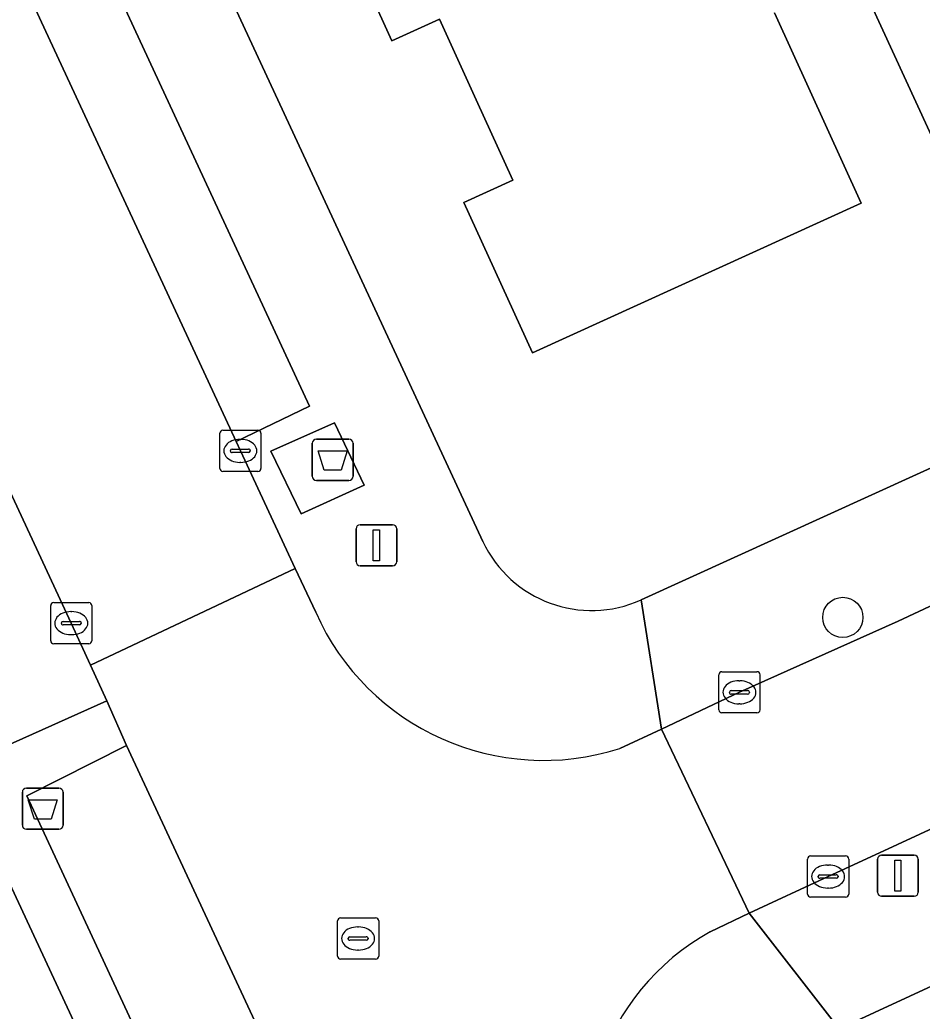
# Model space of a CAD drawing. Extents: x 160030 to 160839, y 385325 to 386450.
# Drawn here: x 160527.37 to 160549.3, y 385972.97 to 385997.07 of the extents above; entities that cross this region are included whole.
import ezdxf

# ---------------------------------------------------------------- set-up
doc = ezdxf.new("R2010")
doc.units = 0
for name, color, linetype in [('IMGEO_Afval_apart_plaats', 7, 'Continuous'), ('IMGEO_Afvalbak', 7, 'Continuous'), ('IMGEO_Boom', 7, 'Continuous'), ('IMGEO_Erf', 7, 'Continuous'), ('IMGEO_Groenvoorziening', 7, 'Continuous'), ('IMGEO_Kolk', 7, 'Continuous'), ('IMGEO_Lichtmast', 7, 'Continuous'), ('IMGEO_Pand', 7, 'Continuous'), ('IMGEO_Parkeervlak_open', 7, 'Continuous'), ('IMGEO_Rijbaan_lokaal_open', 7, 'Continuous'), ('IMGEO_Rioolput', 7, 'Continuous'), ('IMGEO_Voetpad_gesloten', 7, 'Continuous'), ('IMGEO_Voetpad_halfverhard', 7, 'Continuous'), ('IMGEO_Voetpad_open', 7, 'Continuous')]:
    doc.layers.add(name, color=color, linetype=linetype)

msp = doc.modelspace()

# ---------------------------------------------------------------- linework, layer by layer
at = {"layer": 'IMGEO_Afval_apart_plaats'}
for p, q in [((160534.48, 385985.977), (160534.48, 385986.777)), ((160534.48, 385986.777), (160534.48, 385985.977)), ((160534.58, 385986.877), (160535.37, 385986.877)), ((160535.37, 385986.877), (160534.58, 385986.877)), ((160535.47, 385986.777), (160535.47, 385985.977)), ((160535.47, 385985.977), (160535.47, 385986.777)), ((160535.37, 385985.877), (160534.58, 385985.877)), ((160534.58, 385985.877), (160535.37, 385985.877))]:
    msp.add_line(p, q, dxfattribs=at)
msp.add_lwpolyline([(160534.623, 385986.591), (160535.327, 385986.591), (160535.178, 385986.121), (160534.772, 385986.121), (160534.623, 385986.591)], dxfattribs=at)
for centre, start, end in [((160534.58, 385986.777), 90, 180), ((160534.58, 385986.777), 90, 180), ((160535.37, 385986.777), 0, 90), ((160535.37, 385986.777), 360, 90), ((160534.58, 385985.977), 180, 270), ((160534.58, 385985.977), 180, 270), ((160535.37, 385985.977), 270, 0), ((160535.37, 385985.977), 270, 0)]:
    msp.add_arc(centre, 0.1, start, end, dxfattribs=at)
at = {"layer": 'IMGEO_Afvalbak'}
for p, q in [((160527.435, 385977.496), (160527.435, 385978.296)), ((160527.435, 385978.296), (160527.435, 385977.496)), ((160527.535, 385978.396), (160528.325, 385978.396)), ((160528.325, 385978.396), (160527.535, 385978.396)), ((160528.425, 385978.296), (160528.425, 385977.496)), ((160528.425, 385977.496), (160528.425, 385978.296)), ((160528.325, 385977.396), (160527.535, 385977.396)), ((160527.535, 385977.396), (160528.325, 385977.396))]:
    msp.add_line(p, q, dxfattribs=at)
msp.add_lwpolyline([(160527.578, 385978.11), (160528.282, 385978.11), (160528.133, 385977.64), (160527.727, 385977.64), (160527.578, 385978.11)], dxfattribs=at)
for centre, start, end in [((160527.535, 385978.296), 90, 180), ((160527.535, 385978.296), 90, 180), ((160528.325, 385978.296), 0, 90), ((160528.325, 385978.296), 360, 90), ((160527.535, 385977.496), 180, 270), ((160527.535, 385977.496), 180, 270), ((160528.325, 385977.496), 270, 0), ((160528.325, 385977.496), 270, 0)]:
    msp.add_arc(centre, 0.1, start, end, dxfattribs=at)
at = {"layer": 'IMGEO_Boom'}
msp.add_circle((160547.37, 385982.545), 0.489, dxfattribs=at)
at = {"layer": 'IMGEO_Erf'}
for points in [[(160520.459, 386023.524), (160531.38, 386000), (160538.625, 385984.394)], [(160545.709, 385997.237), (160547.816, 385992.615), (160539.832, 385988.976), (160538.166, 385992.632), (160539.353, 385993.173), (160538.462, 385995.13), (160537.57, 385997.087), (160536.416, 385996.561), (160534.849, 386000)], [(160542.473, 385982.975), (160552.598, 385987.585), (160547.726, 385998.161)], [(160573.16, 385943.208), (160572.921, 385943.098), (160571.064, 385942.246), (160573.147, 385937.703), (160565.264, 385934.088), (160563.601, 385937.714), (160564.751, 385938.242), (160562.949, 385942.171), (160561.722, 385941.608), (160558.431, 385948.782), (160559.572, 385949.305), (160557.791, 385953.188), (160556.599, 385952.641), (160553.275, 385959.891), (160554.378, 385960.396), (160552.568, 385964.342), (160551.411, 385963.811), (160549.712, 385967.518), (160557.611, 385971.14), (160559.721, 385966.539), (160561.65, 385967.424), (160561.896, 385967.537), (160557.37, 385977.209), (160547.28, 385972.546)]]:
    msp.add_lwpolyline(points, dxfattribs=at)
msp.add_arc((160541.265, 385985.627), 2.914, 205.033, 294.4828, dxfattribs=at)
at = {"layer": 'IMGEO_Groenvoorziening'}
for points in [[(160524.597, 385991.058), (160522.096, 385989.817), (160526.976, 385979.395), (160529.491, 385980.516), (160529.092, 385981.386), (160528.625, 385982.406)], [(160534.011, 385961.278), (160525.829, 385978.853), (160520.982, 385989.303), (160518.129, 385987.404), (160517.975, 385987.302), (160549.116, 385920.283), (160552.385, 385921.729)], [(160529.965, 385979.431), (160527.548, 385978.211), (160533.576, 385965.213), (160536.135, 385966.169)]]:
    msp.add_lwpolyline(points, close=True, dxfattribs=at)
at = {"layer": 'IMGEO_Kolk'}
for p, q in [((160532.231, 385986.168), (160532.231, 385987.02)), ((160532.306, 385987.094), (160533.158, 385987.094)), ((160533.232, 385987.02), (160533.232, 385986.168)), ((160532.719, 385986.874), (160532.744, 385986.874)), ((160532.49, 385986.588), (160532.49, 385986.6)), ((160532.928, 385986.551), (160532.53, 385986.551)), ((160532.533, 385986.637), (160532.931, 385986.637)), ((160532.974, 385986.6), (160532.974, 385986.588)), ((160532.742, 385986.314), (160532.717, 385986.314)), ((160533.158, 385986.094), (160532.306, 385986.094)), ((160528.199, 385982.906), (160529.051, 385982.906)), ((160528.124, 385981.98), (160528.124, 385982.832)), ((160528.612, 385982.686), (160528.637, 385982.686)), ((160529.125, 385982.832), (160529.125, 385981.98)), ((160528.383, 385982.4), (160528.383, 385982.412)), ((160528.426, 385982.449), (160528.824, 385982.449)), ((160528.867, 385982.412), (160528.867, 385982.4)), ((160528.821, 385982.363), (160528.423, 385982.363)), ((160529.051, 385981.906), (160528.199, 385981.906)), ((160528.635, 385982.126), (160528.61, 385982.126)), ((160544.432, 385981.225), (160545.284, 385981.225)), ((160544.357, 385980.299), (160544.357, 385981.151)), ((160544.845, 385981.005), (160544.87, 385981.005)), ((160545.358, 385981.151), (160545.358, 385980.299)), ((160544.616, 385980.719), (160544.616, 385980.731)), ((160544.659, 385980.768), (160545.057, 385980.768)), ((160545.1, 385980.731), (160545.1, 385980.719)), ((160545.054, 385980.682), (160544.656, 385980.682)), ((160545.284, 385980.225), (160544.432, 385980.225)), ((160544.868, 385980.445), (160544.843, 385980.445)), ((160546.512, 385975.821), (160546.512, 385976.673)), ((160546.587, 385976.747), (160547.439, 385976.747)), ((160547.513, 385976.673), (160547.513, 385975.821)), ((160547, 385976.527), (160547.025, 385976.527)), ((160546.771, 385976.241), (160546.771, 385976.253)), ((160547.209, 385976.204), (160546.811, 385976.204)), ((160546.814, 385976.29), (160547.212, 385976.29)), ((160547.255, 385976.253), (160547.255, 385976.241)), ((160547.023, 385975.967), (160546.998, 385975.967)), ((160547.439, 385975.747), (160546.587, 385975.747))]:
    msp.add_line(p, q, dxfattribs=at)
for points in [[(160532.231, 385986.168), (160532.231, 385987.02)], [(160532.306, 385987.094), (160533.158, 385987.094)], [(160533.232, 385987.02), (160533.232, 385986.168)], [(160533.158, 385986.094), (160532.306, 385986.094)], [(160528.199, 385982.906), (160529.051, 385982.906)], [(160528.124, 385981.98), (160528.124, 385982.832)], [(160529.125, 385982.832), (160529.125, 385981.98)], [(160529.051, 385981.906), (160528.199, 385981.906)], [(160544.432, 385981.225), (160545.284, 385981.225)], [(160544.357, 385980.299), (160544.357, 385981.151)], [(160545.358, 385981.151), (160545.358, 385980.299)], [(160545.284, 385980.225), (160544.432, 385980.225)], [(160546.512, 385975.821), (160546.512, 385976.673)], [(160546.587, 385976.747), (160547.439, 385976.747)], [(160547.513, 385976.673), (160547.513, 385975.821)], [(160547.439, 385975.747), (160546.587, 385975.747)]]:
    msp.add_lwpolyline(points, dxfattribs=at)
for centre, radius, start, end in [((160532.308, 385987.018), 0.0765, 91.552, 178.448), ((160532.308, 385987.018), 0.0765, 91.552, 178.448), ((160533.156, 385987.018), 0.0765, 1.552, 88.448), ((160533.156, 385987.018), 0.0765, 1.552, 88.448), ((160532.53, 385986.597), 0.0403, 85.8775, 175.7526), ((160532.527, 385986.587), 0.0366, 178.938, 274.7102), ((160532.931, 385986.594), 0.043, 264.8664, 352.4533), ((160532.935, 385986.599), 0.0386, 1.7309, 96.639), ((160532.308, 385986.17), 0.0765, 181.552, 268.448), ((160532.308, 385986.17), 0.0765, 181.552, 268.448), ((160533.156, 385986.17), 0.0765, 271.552, 358.448), ((160533.156, 385986.17), 0.0765, 271.552, 358.448), ((160528.201, 385982.83), 0.0765, 91.552, 178.448), ((160528.201, 385982.83), 0.0765, 91.552, 178.448), ((160529.049, 385982.83), 0.0765, 1.552, 88.448), ((160529.049, 385982.83), 0.0765, 1.552, 88.448), ((160528.423, 385982.409), 0.0403, 85.8775, 175.7526), ((160528.42, 385982.399), 0.0366, 178.938, 274.7102), ((160528.824, 385982.406), 0.043, 264.8664, 352.4533), ((160528.828, 385982.411), 0.0386, 1.7309, 96.639), ((160528.201, 385981.982), 0.0765, 181.552, 268.448), ((160528.201, 385981.982), 0.0765, 181.552, 268.448), ((160529.049, 385981.982), 0.0765, 271.552, 358.448), ((160529.049, 385981.982), 0.0765, 271.552, 358.448), ((160544.434, 385981.149), 0.0765, 91.552, 178.448), ((160544.434, 385981.149), 0.0765, 91.552, 178.448), ((160545.282, 385981.149), 0.0765, 1.552, 88.448), ((160545.282, 385981.149), 0.0765, 1.552, 88.448), ((160544.656, 385980.728), 0.0403, 85.8775, 175.7526), ((160544.653, 385980.718), 0.0366, 178.938, 274.7102), ((160545.057, 385980.725), 0.043, 264.8664, 352.4533), ((160545.061, 385980.73), 0.0386, 1.7309, 96.639), ((160544.434, 385980.301), 0.0765, 181.552, 268.448), ((160544.434, 385980.301), 0.0765, 181.552, 268.448), ((160545.282, 385980.301), 0.0765, 271.552, 358.448), ((160545.282, 385980.301), 0.0765, 271.552, 358.448), ((160546.589, 385976.671), 0.0765, 91.552, 178.448), ((160546.589, 385976.671), 0.0765, 91.552, 178.448), ((160547.437, 385976.671), 0.0765, 1.552, 88.448), ((160547.437, 385976.671), 0.0765, 1.552, 88.448), ((160546.811, 385976.25), 0.0403, 85.8775, 175.7526), ((160546.808, 385976.24), 0.0366, 178.938, 274.7102), ((160547.212, 385976.247), 0.043, 264.8664, 352.4533), ((160547.216, 385976.252), 0.0386, 1.7309, 96.639), ((160546.589, 385975.823), 0.0765, 181.552, 268.448), ((160546.589, 385975.823), 0.0765, 181.552, 268.448), ((160547.437, 385975.823), 0.0765, 271.552, 358.448), ((160547.437, 385975.823), 0.0765, 271.552, 358.448)]:
    msp.add_arc(centre, radius, start, end, dxfattribs=at)
for centre, major_axis, ratio, start_param, end_param in [((160532.718, 385986.594), (-0.387, 0.002), 0.722429, 4.712389, 7.853982), ((160532.743, 385986.594), (-0.39, 0.002), 0.717154, 1.570796, 4.712389), ((160528.611, 385982.406), (-0.387, 0.002), 0.722429, 4.712389, 7.853982), ((160528.636, 385982.406), (-0.39, 0.002), 0.717154, 1.570796, 4.712389), ((160544.844, 385980.725), (-0.387, 0.002), 0.722429, 4.712389, 7.853982), ((160544.869, 385980.725), (-0.39, 0.002), 0.717154, 1.570796, 4.712389), ((160546.999, 385976.247), (-0.387, 0.002), 0.722429, 4.712389, 7.853982), ((160547.024, 385976.247), (-0.39, 0.002), 0.717154, 1.570796, 4.712389)]:
    msp.add_ellipse(centre, major_axis=major_axis, ratio=ratio, start_param=start_param, end_param=end_param, dxfattribs=at)
at = {"layer": 'IMGEO_Lichtmast'}
for p, q in [((160535.643, 385984.799), (160536.433, 385984.799)), ((160536.433, 385984.799), (160535.643, 385984.799)), ((160535.543, 385983.899), (160535.543, 385984.699)), ((160535.543, 385984.699), (160535.543, 385983.899)), ((160536.533, 385984.699), (160536.533, 385983.899)), ((160536.533, 385983.899), (160536.533, 385984.699)), ((160536.433, 385983.799), (160535.643, 385983.799)), ((160535.643, 385983.799), (160536.433, 385983.799)), ((160548.214, 385975.867), (160548.214, 385976.667)), ((160548.214, 385976.667), (160548.214, 385975.867)), ((160548.314, 385976.767), (160549.104, 385976.767)), ((160549.104, 385976.767), (160548.314, 385976.767)), ((160549.204, 385976.667), (160549.204, 385975.867)), ((160549.204, 385975.867), (160549.204, 385976.667)), ((160549.104, 385975.767), (160548.314, 385975.767)), ((160548.314, 385975.767), (160549.104, 385975.767))]:
    msp.add_line(p, q, dxfattribs=at)
for points in [[(160535.963, 385984.674), (160536.113, 385984.674), (160536.113, 385983.924), (160535.963, 385983.924), (160535.963, 385984.674)], [(160548.634, 385976.642), (160548.784, 385976.642), (160548.784, 385975.892), (160548.634, 385975.892), (160548.634, 385976.642)]]:
    msp.add_lwpolyline(points, dxfattribs=at)
for centre, start, end in [((160535.643, 385984.699), 90, 180), ((160535.643, 385984.699), 90, 180), ((160536.433, 385984.699), 0, 90), ((160536.433, 385984.699), 360, 90), ((160535.643, 385983.899), 180, 270), ((160535.643, 385983.899), 180, 270), ((160536.433, 385983.899), 270, 0), ((160536.433, 385983.899), 270, 0), ((160548.314, 385976.667), 90, 180), ((160548.314, 385976.667), 90, 180), ((160549.104, 385976.667), 0, 90), ((160549.104, 385976.667), 360, 90), ((160548.314, 385975.867), 180, 270), ((160548.314, 385975.867), 180, 270), ((160549.104, 385975.867), 270, 0), ((160549.104, 385975.867), 270, 0)]:
    msp.add_arc(centre, 0.1, start, end, dxfattribs=at)
at = {"layer": 'IMGEO_Pand'}
msp.add_lwpolyline([(160534.849, 386000), (160536.416, 385996.561), (160537.57, 385997.087), (160538.462, 385995.13), (160539.353, 385993.173), (160538.166, 385992.632), (160539.832, 385988.976), (160547.816, 385992.615), (160545.709, 385997.237)], dxfattribs=at)
at = {"layer": 'IMGEO_Parkeervlak_open'}
msp.add_lwpolyline([(160517.491, 386019.387), (160526.215, 386000.638), (160532.627, 385986.819), (160534.409, 385987.681), (160519.308, 386020.242)], close=True, dxfattribs=at)
at = {"layer": 'IMGEO_Rijbaan_lokaal_open'}
msp.add_lwpolyline([(160517.491, 386019.387), (160517.168, 386020.093), (160516.643, 386021.235), (160511.763, 386018.907), (160512.403, 386017.573), (160513.948, 386013.987), (160520.797, 385999.221), (160524.597, 385991.058), (160528.625, 385982.406), (160529.092, 385981.386), (160534.065, 385983.733), (160532.732, 385986.594), (160532.627, 385986.819), (160526.215, 386000.638)], close=True, dxfattribs=at)
for points in [[(160624.244, 386017.657), (160599.049, 386005.909), (160586.308, 386000), (160573.702, 385994.154), (160548.712, 385982.457), (160544.858, 385980.725), (160542.961, 385979.827), (160545.098, 385975.358), (160547.013, 385976.247), (160548.053, 385976.73), (160549.886, 385977.576), (160575.628, 385989.44), (160598.232, 386000)], [(160534.564, 385982.672), (160534.065, 385983.733), (160529.092, 385981.386), (160529.491, 385980.516), (160529.965, 385979.431), (160536.135, 385966.169), (160536.586, 385965.192), (160537.067, 385964.186), (160542.041, 385966.596), (160541.659, 385967.448)], [(160545.098, 385975.358), (160542.961, 385979.827), (160541.949, 385979.362)], [(160544.151, 385974.902), (160545.098, 385975.358)]]:
    msp.add_lwpolyline(points, dxfattribs=at)
for centre, radius, start, end in [((160540.095, 385985.12), 6.049, 203.8696, 287.846), ((160546.956, 385969.821), 5.804, 118.9007, 204.128)]:
    msp.add_arc(centre, radius, start, end, dxfattribs=at)
at = {"layer": 'IMGEO_Rioolput'}
for p, q in [((160535.092, 385974.315), (160535.092, 385975.167)), ((160535.167, 385975.241), (160536.019, 385975.241)), ((160536.093, 385975.167), (160536.093, 385974.315)), ((160535.58, 385975.021), (160535.605, 385975.021)), ((160535.351, 385974.735), (160535.351, 385974.747)), ((160535.789, 385974.698), (160535.391, 385974.698)), ((160535.394, 385974.784), (160535.792, 385974.784)), ((160535.835, 385974.747), (160535.835, 385974.735)), ((160535.603, 385974.461), (160535.578, 385974.461)), ((160536.019, 385974.241), (160535.167, 385974.241))]:
    msp.add_line(p, q, dxfattribs=at)
for points in [[(160535.092, 385974.315), (160535.092, 385975.167)], [(160535.167, 385975.241), (160536.019, 385975.241)], [(160536.093, 385975.167), (160536.093, 385974.315)], [(160536.019, 385974.241), (160535.167, 385974.241)]]:
    msp.add_lwpolyline(points, dxfattribs=at)
for centre, radius, start, end in [((160535.169, 385975.165), 0.0765, 91.552, 178.448), ((160535.169, 385975.165), 0.0765, 91.552, 178.448), ((160536.017, 385975.165), 0.0765, 1.552, 88.448), ((160536.017, 385975.165), 0.0765, 1.552, 88.448), ((160535.391, 385974.744), 0.0403, 85.8775, 175.7526), ((160535.388, 385974.734), 0.0366, 178.938, 274.7102), ((160535.792, 385974.741), 0.043, 264.8664, 352.4533), ((160535.796, 385974.746), 0.0386, 1.7309, 96.639), ((160535.169, 385974.317), 0.0765, 181.552, 268.448), ((160535.169, 385974.317), 0.0765, 181.552, 268.448), ((160536.017, 385974.317), 0.0765, 271.552, 358.448), ((160536.017, 385974.317), 0.0765, 271.552, 358.448)]:
    msp.add_arc(centre, radius, start, end, dxfattribs=at)
for centre, major_axis, ratio, start_param, end_param in [((160535.579, 385974.741), (-0.387, 0.002), 0.722429, 4.712389, 7.853982), ((160535.604, 385974.741), (-0.39, 0.002), 0.717154, 1.570796, 4.712389)]:
    msp.add_ellipse(centre, major_axis=major_axis, ratio=ratio, start_param=start_param, end_param=end_param, dxfattribs=at)
at = {"layer": 'IMGEO_Voetpad_gesloten'}
msp.add_lwpolyline([(160533.474, 385986.588), (160534.211, 385985.06), (160535.744, 385985.76), (160535.016, 385987.278)], close=True, dxfattribs=at)
at = {"layer": 'IMGEO_Voetpad_halfverhard'}
for points in [[(160573.062, 385880.106), (160560.564, 385907.353), (160562.904, 385908.603), (160560.674, 385913.37), (160558.262, 385912.41), (160553.227, 385923.032), (160555.644, 385924.162), (160555.142, 385925.253), (160552.616, 385924.196), (160548.608, 385932.831), (160535.256, 385961.592), (160534.131, 385964.067), (160536.586, 385965.192), (160536.135, 385966.169), (160533.576, 385965.213), (160527.548, 385978.211), (160529.965, 385979.431), (160529.491, 385980.516), (160526.976, 385979.395), (160522.096, 385989.817), (160513.363, 386008.464)], [(160512.25, 386008.129), (160518.544, 385994.56), (160519.707, 385992.051), (160520.974, 385989.32), (160520.982, 385989.303), (160525.829, 385978.853), (160534.011, 385961.278), (160552.385, 385921.729), (160557.493, 385910.733), (160559.214, 385907.028), (160560.188, 385904.724), (160559.719, 385904.451), (160561.039, 385901.737), (160561.392, 385901.906), (160571.96, 385879.583)]]:
    msp.add_lwpolyline(points, dxfattribs=at)
at = {"layer": 'IMGEO_Voetpad_open'}
for points in [[(160625.821, 386019.005), (160624.023, 386026.274), (160622.154, 386025.452), (160624.237, 386021.001), (160579.142, 386000), (160554.595, 385988.568), (160552.598, 385987.585), (160542.473, 385982.975), (160542.961, 385979.827), (160544.858, 385980.725), (160548.712, 385982.457), (160573.702, 385994.154), (160586.308, 386000), (160599.049, 386005.909)], [(160538.625, 385984.394), (160531.38, 386000), (160520.459, 386023.524)], [(160516.25, 386022.12), (160516.643, 386021.235), (160517.168, 386020.093), (160517.491, 386019.387), (160519.308, 386020.242), (160534.409, 385987.681), (160532.627, 385986.819), (160532.732, 385986.594), (160534.065, 385983.733), (160534.564, 385982.672)], [(160549.886, 385977.576), (160548.053, 385976.73), (160547.013, 385976.247), (160545.098, 385975.358), (160547.28, 385972.546), (160557.37, 385977.209), (160559.377, 385978.143), (160606.491, 386000)], [(160547.726, 385998.161), (160552.598, 385987.585), (160554.595, 385988.568), (160549.393, 385999.658)], [(160541.949, 385979.362), (160542.961, 385979.827), (160542.473, 385982.975)], [(160547.28, 385972.546), (160545.098, 385975.358), (160544.151, 385974.902)]]:
    msp.add_lwpolyline(points, dxfattribs=at)
msp.add_lwpolyline([(160533.474, 385986.588), (160535.016, 385987.278), (160535.744, 385985.76), (160534.211, 385985.06)], close=True, dxfattribs=at)
for centre, radius, start, end in [((160541.265, 385985.627), 2.914, 205.033, 294.4828), ((160540.095, 385985.12), 6.049, 203.8696, 287.846), ((160546.956, 385969.821), 5.804, 118.9007, 204.128)]:
    msp.add_arc(centre, radius, start, end, dxfattribs=at)

doc.saveas('drawing.dxf')
